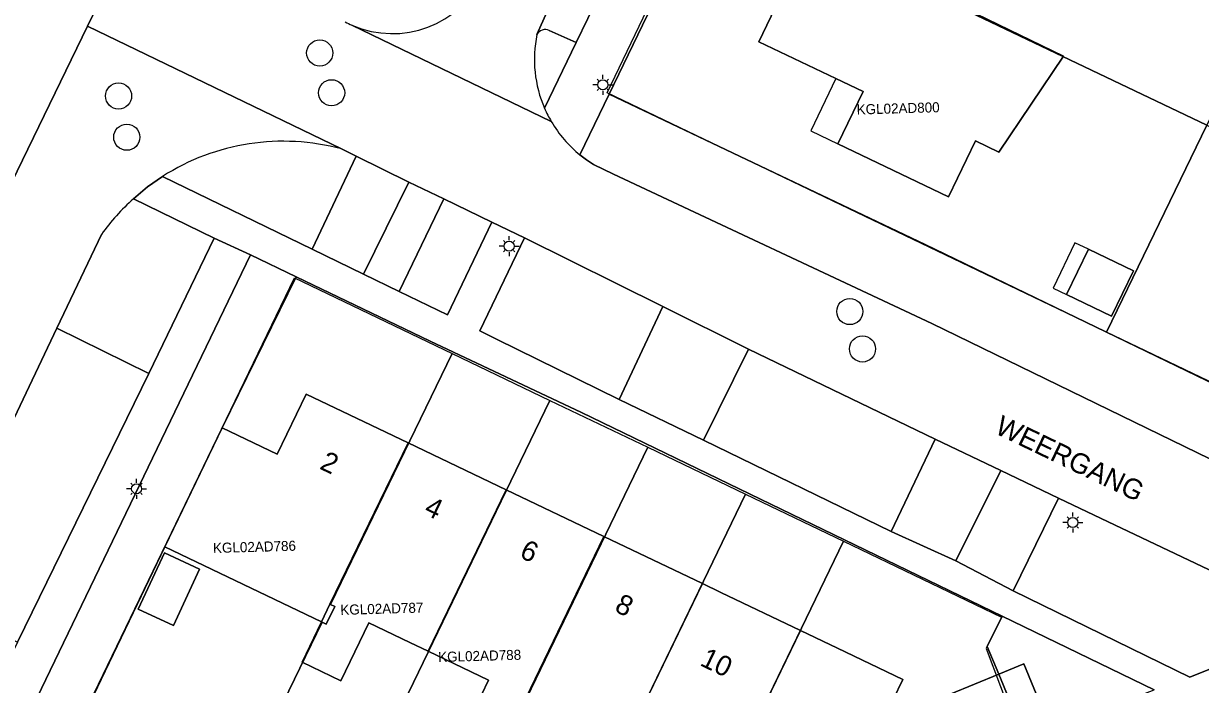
# Model space of a CAD drawing. Extents: x 124901 to 125496, y 515369 to 515789.
# Drawn here: x 125316.6 to 125375.1, y 515646.9 to 515679.8 of the extents above; entities that cross this region are included whole.
import ezdxf

# ---------------------------------------------------------------- set-up
doc = ezdxf.new("R2010")
doc.units = 0
for name, color, linetype in [('Gebouw', 7, 'Continuous'), ('Inrit', 7, 'Continuous'), ('Lichtmast', 7, 'Continuous'), ('Luifel', 7, 'Continuous'), ('Onbegroeid terrein', 7, 'Continuous'), ('Parkeren', 7, 'Continuous'), ('Perceelnummers', 7, 'Continuous'), ('Perceelsgrenzen', 7, 'Continuous'), ('Putten', 7, 'Continuous'), ('Scheiding', 7, 'Continuous'), ('Teksten', 7, 'Continuous'), ('Vegetatie', 7, 'Continuous'), ('Voetpad', 7, 'Continuous'), ('Wegen lokale weg', 7, 'Continuous')]:
    doc.layers.add(name, color=color, linetype=linetype)

msp = doc.modelspace()

# ---------------------------------------------------------------- linework, layer by layer
at = {"layer": 'Gebouw'}
for points in [[(125364.008, 515680.236), (125355.097, 515684.546), (125353.54, 515681.29), (125354.192, 515680.978), (125353.18, 515678.86), (125357.002, 515677.036), (125358.356, 515676.39), (125357.11, 515673.78), (125362.61, 515671.14), (125363.955, 515673.923), (125365.106, 515673.367), (125368.327, 515678.149)], [(125371.8, 515667.463), (125369.562, 515668.538), (125368.478, 515666.28), (125370.716, 515665.205)], [(125329.232, 515658.344), (125326.5, 515659.66), (125323.646, 515653.743), (125331.436, 515650.002), (125331.86, 515650.885), (125335.742, 515658.904), (125333.902, 515659.784), (125330.67, 515661.33)], [(125330.474, 515647.995), (125332.398, 515647.072), (125333.784, 515649.962), (125335.826, 515648.981), (125336.732, 515648.546), (125340.612, 515656.575), (125335.742, 515658.904), (125331.86, 515650.885), (125331.436, 515650.002)], [(125340.197, 515643.296), (125341.175, 515645.334), (125341.595, 515646.21), (125345.479, 515654.247), (125340.612, 515656.575), (125336.732, 515648.546), (125339.74, 515647.102), (125338.342, 515644.187)], [(125346.488, 515643.861), (125350.373, 515651.906), (125345.479, 515654.247), (125341.595, 515646.21), (125341.175, 515645.334), (125346.29, 515642.87), (125346.713, 515643.753)], [(125323.632, 515653.439), (125322.332, 515650.636), (125324.075, 515649.827), (125325.375, 515652.63)], [(125350.706, 515640.749), (125351.13, 515641.632), (125351.356, 515641.524), (125355.242, 515649.578), (125351.29, 515651.468), (125350.373, 515651.906), (125346.488, 515643.861), (125346.713, 515643.753), (125346.29, 515642.87), (125345.801, 515641.849), (125350.217, 515639.731)], [(125352.809, 515639.754), (125355.76, 515638.339), (125354.958, 515636.667), (125358.176, 515635.182), (125360.203, 515635.731), (125361.809, 515639.081), (125360.189, 515639.858), (125361.629, 515642.839), (125358.899, 515644.157), (125360.34, 515647.14), (125357.086, 515648.696), (125355.242, 515649.578), (125351.356, 515641.524), (125351.13, 515641.632), (125350.706, 515640.749), (125350.934, 515640.653)], [(125365.112, 515647.411), (125362.686, 515646.416), (125364.324, 515642.421), (125366.75, 515643.415)]]:
    msp.add_lwpolyline(points, close=True, dxfattribs=at)
at = {"layer": 'Inrit'}
for points in [[(125344.141, 515683.694), (125342.144, 515679.213)], [(125342.761, 515679.41), (125344.095, 515678.818), (125345.843, 515682.414), (125344.361, 515683.111)]]:
    msp.add_lwpolyline(points, dxfattribs=at)
msp.add_lwpolyline([(125333.166, 515673.175), (125330.977, 515668.549), (125333.532, 515667.295), (125335.784, 515671.876)], close=True, dxfattribs=at)
msp.add_arc((125342.548, 515679.012), 0.451, 61.86469, 153.55051, dxfattribs=at)
at = {"layer": 'Lichtmast'}
for p, q in [((125345.212, 515676.931), (125345.142, 515677.002)), ((125345.424, 515677.019), (125345.424, 515677.219)), ((125345.636, 515676.931), (125345.707, 515677.003)), ((125345.124, 515676.72), (125344.924, 515676.719)), ((125345.212, 515676.507), (125345.14, 515676.436)), ((125345.424, 515676.419), (125345.424, 515676.219)), ((125345.636, 515676.507), (125345.706, 515676.436)), ((125345.724, 515676.719), (125345.924, 515676.719)), ((125340.762, 515668.993), (125340.762, 515669.193)), ((125340.462, 515668.694), (125340.262, 515668.693)), ((125340.55, 515668.905), (125340.48, 515668.976)), ((125340.974, 515668.905), (125341.045, 515668.977)), ((125341.062, 515668.693), (125341.262, 515668.693)), ((125340.55, 515668.481), (125340.478, 515668.41)), ((125340.762, 515668.393), (125340.762, 515668.193)), ((125340.974, 515668.481), (125341.044, 515668.41)), ((125322.033, 515656.838), (125321.963, 515656.909)), ((125322.245, 515656.926), (125322.245, 515657.126)), ((125322.457, 515656.838), (125322.528, 515656.91)), ((125321.945, 515656.627), (125321.745, 515656.626)), ((125322.033, 515656.414), (125321.961, 515656.343)), ((125322.245, 515656.326), (125322.245, 515656.126)), ((125322.457, 515656.414), (125322.527, 515656.343)), ((125322.545, 515656.626), (125322.745, 515656.626)), ((125368.57, 515655.159), (125368.5, 515655.23)), ((125368.782, 515655.247), (125368.782, 515655.447)), ((125368.994, 515655.159), (125369.065, 515655.231)), ((125368.482, 515654.948), (125368.282, 515654.947)), ((125368.57, 515654.735), (125368.498, 515654.664)), ((125368.782, 515654.647), (125368.782, 515654.447)), ((125368.994, 515654.735), (125369.064, 515654.664)), ((125369.082, 515654.947), (125369.282, 515654.947))]:
    msp.add_line(p, q, dxfattribs=at)
for centre in [(125345.424, 515676.719), (125340.762, 515668.693), (125322.245, 515656.626), (125368.782, 515654.947)]:
    msp.add_circle(centre, 0.25, dxfattribs=at)
at = {"layer": 'Luifel'}
for points in [[(125358.356, 515676.39), (125357.002, 515677.036), (125355.756, 515674.426), (125357.11, 515673.78)], [(125368.478, 515666.28), (125369.562, 515668.538), (125368.889, 515668.861), (125367.805, 515666.603)]]:
    msp.add_lwpolyline(points, close=True, dxfattribs=at)
at = {"layer": 'Onbegroeid terrein'}
for points in [[(125387.675, 515656.161), (125387.857, 515654.507), (125396.207, 515657.408), (125401.906, 515659.565), (125401.03, 515662.274), (125412.127, 515685.205), (125422.352, 515706.097), (125424.481, 515710.447), (125424.391, 515710.491), (125423.853, 515710.375), (125408.558, 515717.624), (125373.683, 515734.37), (125372.5, 515731.951), (125364.983, 515716.105), (125345.743, 515676.245), (125361.449, 515668.777), (125379.413, 515660.079)], [(125364.008, 515680.236), (125368.327, 515678.149), (125365.106, 515673.367), (125363.955, 515673.923), (125362.61, 515671.14), (125357.11, 515673.78), (125358.356, 515676.39), (125357.002, 515677.036), (125353.18, 515678.86), (125354.192, 515680.978), (125353.54, 515681.29), (125355.097, 515684.546), (125356.635, 515687.763), (125357.291, 515687.449), (125358.31, 515689.58), (125362.146, 515687.704), (125363.494, 515687.045), (125364.773, 515689.66), (125370.264, 515686.975), (125367.784, 515681.844), (125365.354, 515683.019)], [(125369.562, 515668.538), (125371.8, 515667.463), (125370.716, 515665.205), (125368.478, 515666.28)], [(125325.375, 515652.63), (125324.075, 515649.827), (125322.332, 515650.636), (125323.632, 515653.439)], [(125365.112, 515647.411), (125366.75, 515643.415), (125364.324, 515642.421), (125362.686, 515646.416)]]:
    msp.add_lwpolyline(points, close=True, dxfattribs=at)
for points in [[(125370.443, 515637.962), (125366.343, 515647.915), (125365.112, 515647.411), (125364.528, 515648.779), (125365.266, 515650.293), (125344.367, 515660.411), (125336.846, 515663.973), (125330.185, 515667.171), (125326.5, 515659.66), (125329.232, 515658.344), (125330.67, 515661.33), (125333.902, 515659.784), (125335.742, 515658.904), (125340.612, 515656.575), (125345.479, 515654.247), (125350.373, 515651.906), (125351.29, 515651.468), (125355.242, 515649.578), (125357.086, 515648.696), (125360.34, 515647.14), (125358.899, 515644.157)], [(125338.342, 515644.187), (125339.74, 515647.102), (125336.732, 515648.546), (125335.826, 515648.981), (125333.784, 515649.962), (125332.398, 515647.072), (125330.474, 515647.995), (125331.436, 515650.002), (125323.646, 515653.743), (125319.315, 515644.681)]]:
    msp.add_lwpolyline(points, dxfattribs=at)
at = {"layer": 'Parkeren'}
for points in [[(125337.516, 515671.042), (125335.303, 515666.436), (125337.697, 515665.281), (125339.912, 515669.887)], [(125346.229, 515661.064), (125348.401, 515665.695), (125341.537, 515669.098), (125339.314, 515664.481), (125340.135, 515664.073)], [(125311.863, 515651.12), (125316.324, 515648.993), (125322.863, 515662.362), (125318.276, 515664.605)], [(125359.76, 515654.508), (125361.944, 515659.087), (125352.666, 515663.576), (125350.421, 515659.041)], [(125365.205, 515657.531), (125362.967, 515653.034), (125365.82, 515651.552), (125368.071, 515656.163)]]:
    msp.add_lwpolyline(points, close=True, dxfattribs=at)
at = {"layer": 'Perceelsgrenzen'}
for points in [[(125345.632, 515676.323), (125350.605, 515686.696), (125354.889, 515695.633), (125359.171, 515704.565), (125363.512, 515713.469), (125367.85, 515722.367), (125374.626, 515736.264), (125398.05, 515725.06), (125399.454, 515724.383), (125423.37, 515712.85), (125423.634, 515712.729), (125425.072, 515712.068), (125418.239, 515697.902), (125413.944, 515688.996), (125412.226, 515685.435), (125409.64, 515680.099), (125405.324, 515671.192), (125401, 515662.27), (125401.99, 515659.56), (125387.73, 515654.56), (125387.592, 515656.202), (125370.466, 515664.415)], [(125350.605, 515686.696), (125354.889, 515695.633), (125370.719, 515687.915), (125379.751, 515683.623), (125375.444, 515674.713), (125363.983, 515680.184)], [(125350.605, 515686.696), (125363.983, 515680.184), (125375.444, 515674.713), (125370.466, 515664.415), (125345.632, 515676.323)], [(125370.466, 515664.415), (125375.444, 515674.713), (125386.754, 515669.315), (125401, 515662.27), (125401.99, 515659.56), (125387.73, 515654.56), (125387.592, 515656.202)], [(125318.989, 515644.086), (125330.098, 515667.117), (125337.928, 515663.357), (125331.885, 515650.873), (125332.102, 515650.769), (125331.677, 515649.886), (125331.463, 515649.993), (125326.789, 515640.318)], [(125337.928, 515663.357), (125342.792, 515661.021), (125331.651, 515637.969), (125327.986, 515639.739), (125326.789, 515640.318), (125331.463, 515649.993), (125331.677, 515649.886), (125332.102, 515650.769), (125331.885, 515650.873)], [(125342.792, 515661.021), (125347.655, 515658.686), (125341.62, 515646.198), (125341.395, 515646.307), (125340.971, 515645.423), (125341.198, 515645.323), (125336.513, 515635.621), (125331.651, 515637.969)], [(125347.655, 515658.686), (125352.519, 515656.35), (125346.488, 515643.861), (125346.713, 515643.753), (125346.29, 515642.87), (125346.066, 515642.988), (125341.375, 515633.273), (125336.653, 515635.553), (125336.513, 515635.621), (125341.198, 515645.323), (125340.971, 515645.423), (125341.395, 515646.307), (125341.62, 515646.198)], [(125352.519, 515656.35), (125357.382, 515654.014), (125351.356, 515641.524), (125351.13, 515641.632), (125350.706, 515640.749), (125350.934, 515640.653), (125346.238, 515630.925), (125346.08, 515631), (125341.375, 515633.273), (125346.066, 515642.988), (125346.29, 515642.87), (125346.713, 515643.753), (125346.488, 515643.861)], [(125357.382, 515654.014), (125365.24, 515650.24), (125364.48, 515648.68), (125368.75, 515637.34), (125365.21, 515636.12), (125356.08, 515632.98), (125352.36, 515631.64), (125351.11, 515628.61), (125346.238, 515630.925), (125350.934, 515640.653), (125350.706, 515640.749), (125351.13, 515641.632), (125351.356, 515641.524)]]:
    msp.add_lwpolyline(points, close=True, dxfattribs=at)
msp.add_lwpolyline([(125329.408, 515608.477), (125324.548, 515610.824), (125319.687, 515613.171), (125314.825, 515615.519), (125307.013, 515619.291), (125318.989, 515644.086), (125330.098, 515667.117), (125337.928, 515663.357), (125342.792, 515661.021), (125347.655, 515658.686), (125352.519, 515656.35), (125357.382, 515654.014), (125365.24, 515650.24), (125364.48, 515648.68), (125368.75, 515637.34), (125374.35, 515639.28), (125383.42, 515642.43)], dxfattribs=at)
at = {"layer": 'Putten'}
for centre in [(125331.35, 515678.3), (125321.35, 515676.16), (125331.94, 515676.32), (125321.76, 515674.11), (125357.7, 515665.44), (125358.33, 515663.58)]:
    msp.add_circle(centre, 0.65, dxfattribs=at)
at = {"layer": 'Scheiding'}
for points in [[(125345.743, 515676.245), (125361.449, 515668.777)], [(125361.449, 515668.777), (125379.413, 515660.079)], [(125326.5, 515659.66), (125330.185, 515667.171)], [(125319.315, 515644.681), (125323.646, 515653.743)]]:
    msp.add_lwpolyline(points, dxfattribs=at)
at = {"layer": 'Vegetatie'}
for points in [[(125344.095, 515678.818), (125342.761, 515679.41)], [(125342.521, 515675.548), (125344.095, 515678.818)], [(125333.166, 515673.175), (125332.436, 515673.526)], [(125323.538, 515672.159), (125330.977, 515668.549), (125333.166, 515673.175)], [(125326.105, 515669.084), (125322.087, 515671.053)], [(125320.498, 515669.279), (125318.276, 515664.605), (125322.863, 515662.362), (125326.105, 515669.084)], [(125381.355, 515645.99), (125372.6, 515642.854), (125372.125, 515643.186), (125372.071, 515643.326), (125369.94, 515642.56), (125369.11, 515644.89), (125371.179, 515645.624), (125371.051, 515645.953), (125372.825, 515646.633), (125365.266, 515650.293), (125364.528, 515648.779), (125365.112, 515647.411), (125366.343, 515647.915), (125370.443, 515637.962), (125374.409, 515639.418), (125378.729, 515641.005)]]:
    msp.add_lwpolyline(points, dxfattribs=at)
for points in [[(125387.857, 515654.507), (125387.675, 515656.161), (125379.413, 515660.079), (125361.449, 515668.777), (125345.743, 515676.245), (125344.287, 515673.229), (125344.617, 515672.981), (125344.963, 515672.755), (125345.959, 515672.271), (125361.779, 515664.844), (125385.018, 515653.521)], [(125335.303, 515666.436), (125337.516, 515671.042), (125335.784, 515671.876), (125333.532, 515667.295)], [(125317.069, 515645.757), (125319.315, 515644.681), (125323.646, 515653.743), (125326.5, 515659.66), (125330.185, 515667.171), (125327.914, 515668.261)], [(125346.229, 515661.064), (125350.421, 515659.041), (125352.666, 515663.576), (125348.401, 515665.695)], [(125362.967, 515653.034), (125365.205, 515657.531), (125361.944, 515659.087), (125359.76, 515654.508)], [(125368.071, 515656.163), (125365.82, 515651.552), (125374.603, 515647.262), (125378.796, 515648.945), (125377.898, 515651.479), (125370.197, 515655.148)]]:
    msp.add_lwpolyline(points, close=True, dxfattribs=at)
for centre, radius, start, end in [((125334.965, 515684.275), 5.014, 246.34268, 334.63693), ((125334.851, 515684.04), 4.753, 241.89529, 246.46273), ((125348.201, 515677.984), 6.18, 168.53035, 203.21579), ((125342.548, 515679.012), 0.451, 61.86469, 153.55051), ((125329.539, 515662.74), 11.169, 74.96693, 122.5012), ((125330.208, 515662.18), 12.028, 132.46704, 143.83034)]:
    msp.add_arc(centre, radius, start, end, dxfattribs=at)
at = {"layer": 'Voetpad'}
for points in [[(125374.798, 515742.455), (125370.128, 515732.818), (125368.174, 515728.759), (125366.498, 515725.421), (125364.501, 515721.421), (125364.615, 515721.364), (125363.063, 515718.123), (125359.567, 515710.936), (125357.91, 515707.644), (125355.969, 515703.606), (125354.433, 515700.26), (125350.979, 515693.085), (125349.322, 515689.849), (125347.357, 515685.755), (125345.843, 515682.414), (125344.095, 515678.818), (125342.521, 515675.548)], [(125344.287, 515673.229), (125345.743, 515676.245), (125364.983, 515716.105), (125372.5, 515731.951), (125371.956, 515732.322), (125376.683, 515742.027), (125376.976, 515742.63)], [(125378.796, 515648.945), (125374.603, 515647.262), (125365.82, 515651.552), (125362.967, 515653.034), (125359.76, 515654.508), (125350.421, 515659.041), (125346.229, 515661.064), (125340.135, 515664.073), (125339.314, 515664.481), (125341.537, 515669.098), (125339.912, 515669.887), (125337.697, 515665.281), (125335.303, 515666.436), (125333.532, 515667.295), (125330.977, 515668.549), (125323.538, 515672.159), (125322.79, 515671.636), (125322.087, 515671.053), (125326.105, 515669.084), (125327.914, 515668.261), (125330.185, 515667.171), (125336.846, 515663.973), (125344.367, 515660.411), (125365.266, 515650.293), (125372.825, 515646.633)]]:
    msp.add_lwpolyline(points, dxfattribs=at)
msp.add_lwpolyline([(125319.315, 515644.681), (125317.069, 515645.757), (125327.914, 515668.261), (125326.105, 515669.084), (125322.863, 515662.362), (125316.324, 515648.993), (125313.438, 515643.127), (125305.851, 515627.269), (125302.923, 515621.29), (125304.81, 515620.318), (125316.42, 515644.448), (125318.729, 515643.316)], close=True, dxfattribs=at)
for centre, radius, start, end in [((125348.375, 515678.138), 6.401, 203.86414, 210.50922), ((125348.246, 515678.077), 6.259, 210.63337, 230.76802)]:
    msp.add_arc(centre, radius, start, end, dxfattribs=at)
at = {"layer": 'Wegen lokale weg'}
for points in [[(125425.14, 515704.782), (125424.616, 515705.029), (125402.757, 515659.867), (125401.906, 515659.565), (125396.207, 515657.408), (125387.857, 515654.507), (125385.018, 515653.521), (125361.779, 515664.844), (125345.959, 515672.271), (125344.963, 515672.755), (125344.617, 515672.981), (125344.287, 515673.229)], [(125342.144, 515679.213), (125344.141, 515683.694), (125344.147, 515683.708), (125344.484, 515684.401), (125348.556, 515692.896), (125348.902, 515693.593), (125348.93, 515693.652), (125352.718, 515701.51)], [(125267.006, 515699.536), (125286.416, 515690.072), (125308.252, 515679.489), (125310.593, 515678.492), (125312.238, 515677.59), (125313.028, 515676.907), (125314.471, 515675.49), (125314.996, 515674.474), (125315.276, 515673.932), (125315.491, 515672.783), (125315.477, 515671.471), (125315.218, 515670.208), (125319.81, 515679.635), (125321.415, 515682.929), (125318.946, 515682.058)], [(125322.727, 515683.392), (125321.415, 515682.929), (125319.81, 515679.635), (125332.436, 515673.526), (125333.166, 515673.175), (125335.784, 515671.876), (125337.516, 515671.042), (125339.912, 515669.887), (125341.537, 515669.098), (125348.401, 515665.695), (125352.666, 515663.576), (125361.944, 515659.087), (125365.205, 515657.531), (125368.071, 515656.163), (125370.197, 515655.148), (125377.898, 515651.479)], [(125332.436, 515673.526), (125319.81, 515679.635), (125315.218, 515670.208), (125314.47, 515668.529), (125313.574, 515667.051)], [(125332.953, 515679.682), (125342.86, 515674.888)], [(125342.86, 515674.888), (125332.953, 515679.682)], [(125322.087, 515671.053), (125322.79, 515671.636), (125323.538, 515672.159)], [(125311.863, 515651.12), (125318.276, 515664.605), (125320.498, 515669.279)]]:
    msp.add_lwpolyline(points, dxfattribs=at)
for centre, radius, start, end in [((125334.965, 515684.275), 5.014, 246.34268, 334.63693), ((125334.851, 515684.04), 4.753, 241.89529, 246.46273), ((125348.201, 515677.984), 6.18, 168.53035, 203.21579), ((125348.375, 515678.138), 6.401, 203.86414, 210.50922), ((125348.246, 515678.077), 6.259, 210.63337, 230.76802), ((125329.539, 515662.74), 11.169, 74.96693, 122.5012), ((125330.208, 515662.18), 12.028, 132.46704, 143.83034)]:
    msp.add_arc(centre, radius, start, end, dxfattribs=at)

# ---------------------------------------------------------------- texts
at = {"layer": 'Perceelnummers'}
for s, rotation, p in [('KGL02AD800', 1.63405, (125358.047, 515675.237)), ('KGL02AD786', 1.63367, (125326.05, 515653.427)), ('KGL02AD787', 1.63375, (125332.382, 515650.351)), ('KGL02AD788', 1.6338, (125337.244, 515648.006))]:
    msp.add_text(s, height=0.5, rotation=rotation, dxfattribs=at).set_placement(p)
at = {"layer": 'Teksten'}
for s, rotation, p in [('WEERGANG', 334.3, (125364.85, 515659.406)), ('2', 334.3, (125331.295, 515657.641)), ('4', 334.4, (125336.482, 515655.388)), ('6', 334.4, (125341.229, 515653.238)), ('8', 334.4, (125345.953, 515650.55)), ('10', 334.4, (125350.198, 515647.864))]:
    msp.add_text(s, height=1, rotation=rotation, dxfattribs=at).set_placement(p)

doc.saveas('drawing.dxf')
